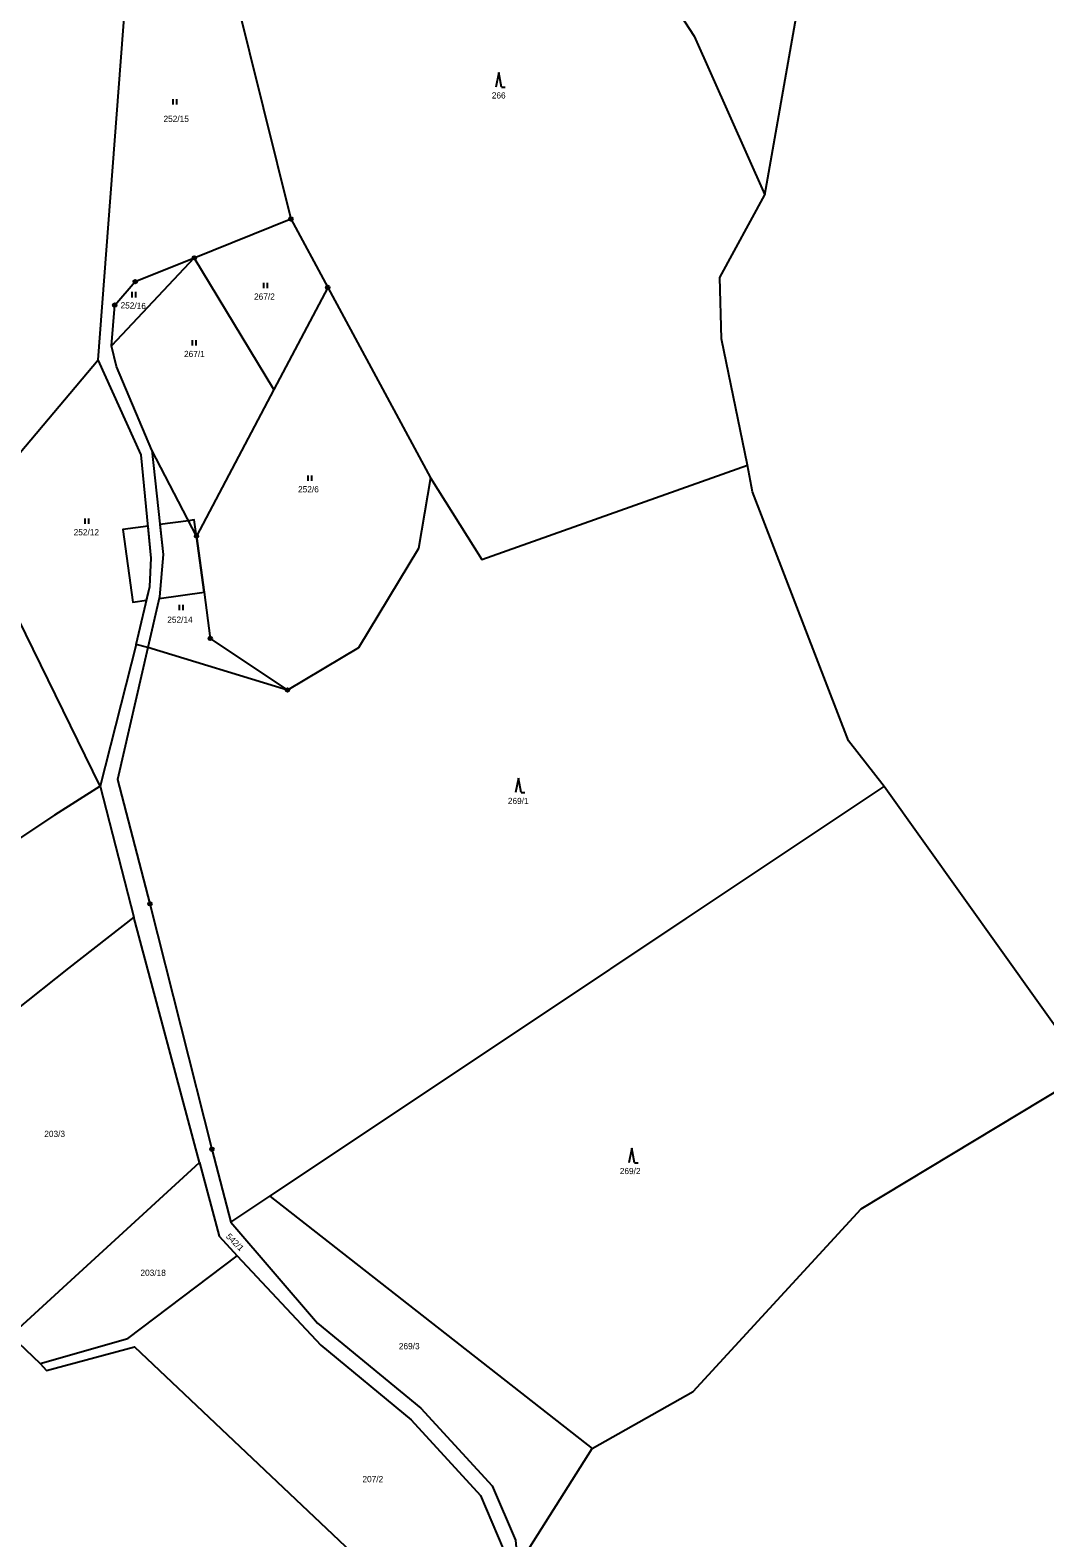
# Model space of a CAD drawing. Extents: x -680203 to -673936, y -1102717 to -1093650.
# Drawn here: x -676210.6 to -675932.5, y -1097021.8 to -1096608.6 of the extents above; entities that cross this region are included whole.
import ezdxf

# ---------------------------------------------------------------- set-up
doc = ezdxf.new("R2010")
doc.units = 0
for name, color, linetype in [('SOxx02xx_Koleje_param další_Popis10', 7, 'Continuous'), ('SOxxxxxx_Koleje_hlavní_body_Popis10', 7, 'Continuous'), ('SOxxxxxx_Koleje_LN_parametry_Popis10', 7, 'Continuous'), ('SOxxxxxx_Osa_bod_P', 7, 'Continuous'), ('x_prac', 7, 'Continuous')]:
    doc.layers.add(name, color=color, linetype=linetype)

msp = doc.modelspace()

# ---------------------------------------------------------------- linework, layer by layer
at = {"layer": 'SOxx02xx_Koleje_param další_Popis10'}
for centre, radius in [((-676139.16, -1096660.35), 0.5), ((-676139.16, -1096660.35), 0.0303), ((-676165.63, -1096671.01), 0.5), ((-676165.63, -1096671.01), 0.0303), ((-676181.82, -1096677.53), 0.5), ((-676181.82, -1096677.53), 0.0303), ((-676129.05, -1096679.12), 0.5), ((-676129.05, -1096679.12), 0.0303), ((-676187.42, -1096683.96), 0.5), ((-676187.42, -1096683.96), 0.0303), ((-676165.03, -1096747.24), 0.5), ((-676165.03, -1096747.24), 0.0303), ((-676161.24, -1096775.32), 0.5), ((-676161.24, -1096775.32), 0.0303), ((-676140.06, -1096789.44), 0.5), ((-676140.06, -1096789.44), 0.0303), ((-676177.81, -1096848.01), 0.5), ((-676177.81, -1096848.01), 0.0303), ((-676160.8, -1096915.29), 0.5), ((-676160.8, -1096915.29), 0.0303)]:
    msp.add_circle(centre, radius, dxfattribs=at)
at = {"layer": 'SOxxxxxx_Koleje_hlavní_body_Popis10'}
for p, q in [((-676082.21, -1096620.23), (-676082.96, -1096624.23)), ((-676081.46, -1096624.23), (-676082.21, -1096620.23)), ((-676171.45, -1096628.99), (-676171.45, -1096627.49)), ((-676170.45, -1096628.99), (-676170.45, -1096627.49)), ((-676081.46, -1096624.23), (-676080.46, -1096624.23)), ((-676182.66, -1096681.86), (-676182.66, -1096680.36)), ((-676181.66, -1096681.86), (-676181.66, -1096680.36)), ((-676146.54, -1096679.35), (-676146.54, -1096677.85)), ((-676145.54, -1096679.35), (-676145.54, -1096677.85)), ((-676166.11, -1096695.07), (-676166.11, -1096693.57)), ((-676165.11, -1096695.07), (-676165.11, -1096693.57)), ((-676134.4, -1096732.16), (-676134.4, -1096730.66)), ((-676133.4, -1096732.16), (-676133.4, -1096730.66)), ((-676195.55, -1096743.94), (-676195.55, -1096742.44)), ((-676194.55, -1096743.94), (-676194.55, -1096742.44)), ((-676169.72, -1096767.57), (-676169.72, -1096766.07)), ((-676168.72, -1096767.57), (-676168.72, -1096766.07)), ((-676076.81, -1096813.56), (-676077.56, -1096817.56)), ((-676076.06, -1096817.56), (-676076.81, -1096813.56)), ((-676076.06, -1096817.56), (-676075.06, -1096817.56)), ((-676045.76, -1096914.98), (-676046.51, -1096918.98)), ((-676045.01, -1096918.98), (-676045.76, -1096914.98)), ((-676045.01, -1096918.98), (-676044.01, -1096918.98))]:
    msp.add_line(p, q, dxfattribs=at)
at = {"layer": 'SOxxxxxx_Koleje_LN_parametry_Popis10'}
for points in [[(-676175.07, -1096744.12), (-676174.2, -1096752.32), (-676175.17, -1096763.89), (-676175.28, -1096764.35), (-676162.95, -1096762.65), (-676165.03, -1096747.24), (-676165.68, -1096742.85), (-676167.2, -1096743.06)], [(-676178.74, -1096764.83), (-676177.86, -1096761.06), (-676177.43, -1096753.31), (-676178.29, -1096744.56), (-676185.26, -1096745.5), (-676182.5, -1096765.35)]]:
    msp.add_lwpolyline(points, close=True, dxfattribs=at)
at = {"layer": 'x_prac'}
for p, q in [((-676174.72, -1096517.6), (-676139.16, -1096660.35)), ((-676165.63, -1096671.01), (-676139.16, -1096660.35)), ((-676139.16, -1096660.35), (-676129.05, -1096679.12)), ((-676165.63, -1096671.01), (-676188.32, -1096695.17)), ((-676143.81, -1096707.06), (-676165.63, -1096671.01)), ((-676129.05, -1096679.12), (-676143.81, -1096707.06)), ((-676129.05, -1096679.12), (-676100.92, -1096731.31)), ((-676213.36, -1096724.37), (-676192.01, -1096698.96)), ((-676143.81, -1096707.06), (-676165.03, -1096747.24)), ((-676165.03, -1096747.24), (-676177.24, -1096723.73)), ((-676191.45, -1096815.79), (-676229.64, -1096737.76)), ((-676165.03, -1096747.24), (-676162.95, -1096762.65)), ((-676162.95, -1096762.65), (-676161.24, -1096775.32)), ((-676161.24, -1096775.32), (-676140.06, -1096789.44)), ((-676181.56, -1096776.93), (-676191.45, -1096815.79)), ((-676178.41, -1096777.78), (-676181.56, -1096776.93)), ((-676140.06, -1096789.44), (-676178.41, -1096777.78)), ((-676191.45, -1096815.79), (-676182.18, -1096851.66)), ((-675920.75, -1096894.15), (-675976.54, -1096815.87)), ((-676164.18, -1096918.9), (-676182.18, -1096851.66)), ((-676215.94, -1096966.35), (-676164.18, -1096918.9)), ((-676155.58, -1096935.29), (-676144.9, -1096928.16)), ((-676144.9, -1096928.16), (-676056.57, -1096997.29)), ((-676215.94, -1096966.35), (-676207.89, -1096973.95)), ((-676076.97, -1097029.52), (-676056.57, -1096997.29))]:
    msp.add_line(p, q, dxfattribs=at)
for points in [[(-676068.71, -1096506.46), (-676064.21, -1096511.24), (-676059.4, -1096549.92), (-676050.17, -1096577.05), (-676028.6, -1096610.31), (-676009.23, -1096653.73)], [(-676009.23, -1096653.73), (-676000.63, -1096605.07), (-676013.75, -1096562.39), (-676020.21, -1096521.78), (-676034.12, -1096508.16)], [(-676192.01, -1096698.96), (-676182.29, -1096571.41), (-676178.47, -1096517.79)], [(-676014.01, -1096727.85), (-676021.1, -1096693.24), (-676021.59, -1096676.36), (-676009.23, -1096653.73)], [(-676188.32, -1096695.17), (-676187.42, -1096683.96), (-676181.82, -1096677.53), (-676165.63, -1096671.01)], [(-676177.24, -1096723.73), (-676187, -1096700.76), (-676188.32, -1096695.17)], [(-676181.56, -1096776.93), (-676177.86, -1096761.06), (-676177.43, -1096753.31), (-676180.21, -1096725), (-676192.01, -1096698.96)], [(-676177.24, -1096723.73), (-676174.2, -1096752.32), (-676175.17, -1096763.89), (-676178.41, -1096777.78)], [(-676100.92, -1096731.31), (-676104.21, -1096750.69), (-676120.6, -1096777.87), (-676140.06, -1096789.44)], [(-676100.92, -1096731.31), (-676086.83, -1096753.67), (-676014.01, -1096727.85)], [(-675976.54, -1096815.87), (-675986.37, -1096803.33), (-676012.67, -1096735.1), (-676014.01, -1096727.85)], [(-676178.41, -1096777.78), (-676186.64, -1096813.95), (-676177.81, -1096848.01), (-676160.8, -1096915.29), (-676155.58, -1096935.29)], [(-676191.45, -1096815.79), (-676203.92, -1096823.78), (-676248.86, -1096853.51), (-676263.05, -1096862.52), (-676268.92, -1096867.13), (-676278.33, -1096902.06)], [(-676144.9, -1096928.16), (-676072.39, -1096879.8), (-676030.79, -1096852.04), (-675976.54, -1096815.87)], [(-676182.18, -1096851.66), (-676200.07, -1096865.66), (-676229.64, -1096889.02), (-676246.35, -1096902.77), (-676264.51, -1096917.6)], [(-676056.57, -1096997.29), (-676028.95, -1096981.67), (-675982.9, -1096931.63), (-675920.75, -1096894.15)], [(-676164.18, -1096918.9), (-676158.86, -1096939.06), (-676153.91, -1096944.52)], [(-676155.58, -1096935.29), (-676131.87, -1096962.94), (-676103.53, -1096986.25), (-676084.03, -1097007.48), (-676077.62, -1097022.39), (-676076.97, -1097029.52)], [(-676207.89, -1096973.95), (-676183.84, -1096967.17), (-676153.91, -1096944.52)], [(-676153.91, -1096944.52), (-676130.92, -1096968.97), (-676106.22, -1096989.47), (-676087.16, -1097010.16), (-676080.96, -1097024.76), (-676080.3, -1097035.82)], [(-676207.89, -1096973.95), (-676206.11, -1096975.91), (-676181.99, -1096969.42), (-676103.87, -1097043.33), (-676105.07, -1097044.58), (-676114.5, -1097053.33)]]:
    msp.add_lwpolyline(points, dxfattribs=at)

# ---------------------------------------------------------------- texts
at = {"layer": 'SOxxxxxx_Osa_bod_P'}
for s, p in [('266', (-676084.1, -1096627.35)), ('252/15', (-676174.07, -1096633.77)), ('267/2', (-676149.25, -1096682.48)), ('267/1', (-676168.45, -1096698.2)), ('252/6', (-676137.19, -1096735.28)), ('252/12', (-676198.7, -1096747.06)), ('252/14', (-676173.04, -1096771.02)), ('269/1', (-676079.7, -1096820.69)), ('203/3', (-676206.75, -1096911.92)), ('269/2', (-676049.02, -1096922.1)), ('203/18', (-676180.39, -1096949.98)), ('269/3', (-676109.57, -1096970.09)), ('207/2', (-676119.55, -1097006.52))]:
    msp.add_text(s, height=1.7, dxfattribs=at).set_placement(p)
for s, rotation, p in [('252/16', 358, (-676185.87, -1096684.83)), ('542/1', 315, (-676157.09, -1096939.35))]:
    msp.add_text(s, height=1.7, rotation=rotation, dxfattribs=at).set_placement(p)

doc.saveas('drawing.dxf')
